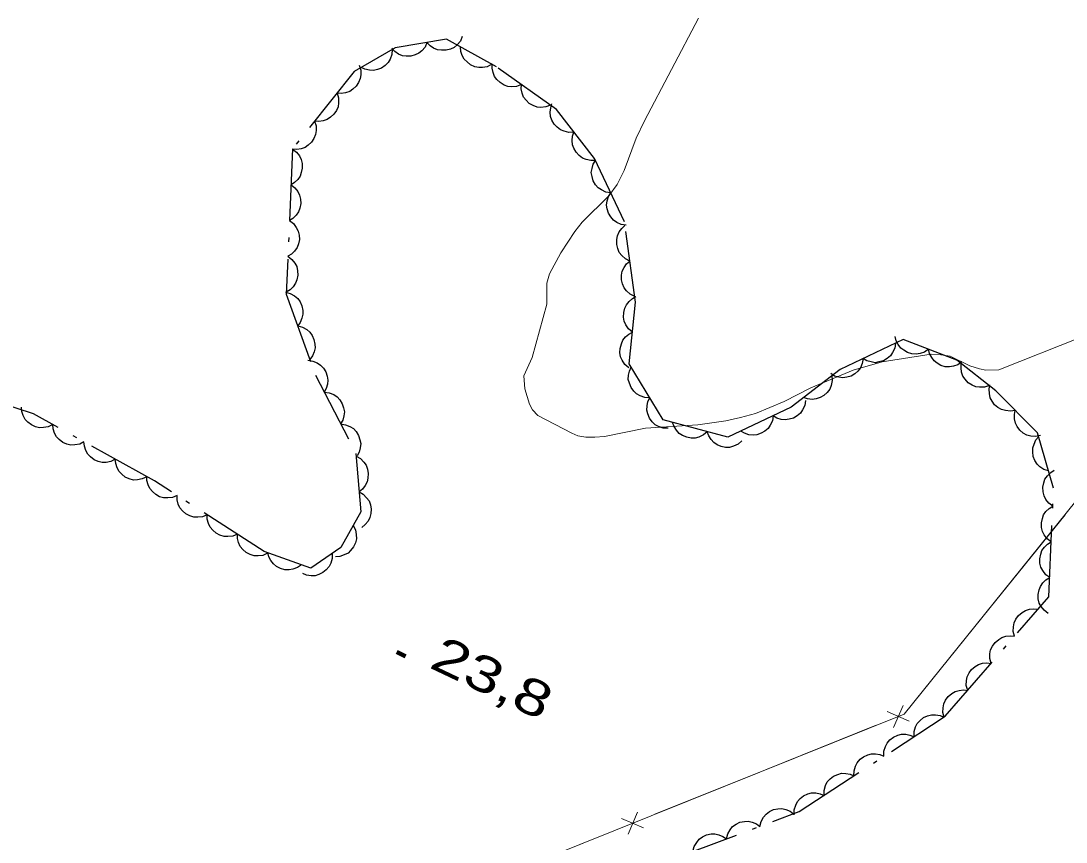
# Model space of a CAD drawing. Extents: x 356765 to 358572, y 5103174 to 5104650.
# Drawn here: x 357333.3 to 357377.11, y 5104110.62 to 5104145.05 of the extents above; entities that cross this region are included whole.
import ezdxf

# ---------------------------------------------------------------- set-up
doc = ezdxf.new("R2010")
doc.units = 0
doc.header["$LTSCALE"] = 0.6
doc.linetypes.add('DOT_DASHED', pattern=[7.7, 5, -1.2, 0.3, -1.2])
for name, color, linetype, lineweight in [('2', 7, 'Continuous', 13), ('3', 7, 'Continuous', 140), ('37', 7, 'Continuous', 13), ('44', 7, 'Continuous', 25)]:
    doc.layers.add(name, color=color, linetype=linetype, lineweight=lineweight)

msp = doc.modelspace()

# ---------------------------------------------------------------- linework, layer by layer
at = {"layer": '2'}
for points in [[(357371.87, 5104131.05), (357371.46, 5104131.07), (357369.41, 5104130.75), (357368.19, 5104130.41), (357366.42, 5104129.67), (357365.29, 5104129.09), (357364.1, 5104128.59), (357363.46, 5104128.42), (357362.85, 5104128.28), (357361.67, 5104128.12), (357359.48, 5104127.98), (357357.76, 5104127.63), (357357.36, 5104127.59), (357356.98, 5104127.59), (357356.65, 5104127.65), (357356.39, 5104127.76), (357354.97, 5104128.51), (357354.74, 5104128.74), (357354.62, 5104128.98), (357354.42, 5104129.63), (357354.38, 5104130.17), (357354.73, 5104130.93), (357355.35, 5104133.17), (357355.35, 5104134.05), (357355.46, 5104134.44), (357355.93, 5104135.32), (357356.52, 5104136.22), (357356.83, 5104136.61), (357357.95, 5104137.71), (357358.29, 5104138.19), (357358.59, 5104138.78), (357359.09, 5104140.13), (357359.44, 5104140.86), (357361.7, 5104145.16)], [(357377.74, 5104131.79), (357374.29, 5104130.42), (357373.75, 5104130.41), (357373.49, 5104130.46), (357373.08, 5104130.59), (357372.25, 5104130.99), (357371.87, 5104131.05)]]:
    msp.add_lwpolyline(points, dxfattribs=at)
at = {"layer": '3'}
msp.add_line((357349.06, 5104118.59), (357349.42, 5104118.42), dxfattribs=at)
at = {"layer": '37'}
for p, q in [((357373.93, 5104120.45), (357377.07, 5104124.34)), ((357370.79, 5104116.56), (357373.93, 5104120.45)), ((357370.54, 5104115.69), (357369.62, 5104116.09)), ((357369.88, 5104115.43), (357370.28, 5104116.35)), ((357364.51, 5104113.65), (357369.15, 5104115.52)), ((357359.87, 5104111.79), (357364.51, 5104113.65)), ((357359.4, 5104111.22), (357358.48, 5104111.61)), ((357358.75, 5104110.95), (357359.14, 5104111.87)), ((357353.38, 5104109.18), (357358.02, 5104111.04))]:
    msp.add_line(p, q, dxfattribs=at)
msp.add_lwpolyline([(357304.62, 5104129.58), (357302.33, 5104088.66), (357370.33, 5104115.99), (357381.3, 5104129.59)], dxfattribs=at)
at = {"layer": '44', "linetype": 'DOT_DASHED'}
for points in [[(357360.49, 5104109.86), (357365.92, 5104111.9), (357372.05, 5104115.9), (357376.39, 5104120.9), (357376.59, 5104125.46), (357375.92, 5104127.78), (357374.17, 5104129.54), (357372.54, 5104130.83), (357370.29, 5104131.69), (357367.64, 5104130.44), (357365.59, 5104128.85), (357362.94, 5104127.59), (357360.22, 5104128.32), (357358.8, 5104130.67), (357359.06, 5104133.25), (357358.6, 5104136.63), (357357.34, 5104139.28), (357355.75, 5104141.33), (357353.23, 5104143.12), (357351.14, 5104144.28), (357348.99, 5104143.92), (357347.27, 5104142.93), (357344.68, 5104139.68), (357344.42, 5104133.59), (357345.65, 5104130.19), (357347.34, 5104126.91), (357347.54, 5104124.46), (357346.71, 5104122.97), (357345.45, 5104122.11), (357343.5, 5104122.81), (357338.89, 5104125.76), (357333.83, 5104128.57)], [(357333.83, 5104128.57), (357323.89, 5104131.75)]]:
    msp.add_lwpolyline(points, dxfattribs=at)
at = {"layer": '44'}
for points in [[(357350.32, 5104144.14), (357350.24, 5104143.95), (357350.1, 5104143.8), (357349.98, 5104143.69), (357349.82, 5104143.62), (357349.64, 5104143.57), (357349.45, 5104143.57), (357349.29, 5104143.59), (357349.12, 5104143.66), (357348.97, 5104143.77), (357348.84, 5104143.9)], [(357351.8, 5104144.39), (357351.72, 5104144.2), (357351.58, 5104144.05), (357351.46, 5104143.94), (357351.3, 5104143.87), (357351.12, 5104143.82), (357350.93, 5104143.82), (357350.76, 5104143.84), (357350.6, 5104143.91), (357350.45, 5104144.01), (357350.32, 5104144.14)], [(357348.86, 5104143.85), (357348.85, 5104143.64), (357348.77, 5104143.45), (357348.69, 5104143.3), (357348.57, 5104143.18), (357348.42, 5104143.07), (357348.24, 5104143.01), (357348.08, 5104142.97), (357347.91, 5104142.98), (357347.72, 5104143.02), (357347.56, 5104143.1)], [(357353.04, 5104143.23), (357352.85, 5104143.13), (357352.65, 5104143.1), (357352.49, 5104143.09), (357352.32, 5104143.13), (357352.15, 5104143.21), (357352, 5104143.33), (357351.88, 5104143.44), (357351.8, 5104143.6), (357351.74, 5104143.77), (357351.73, 5104143.95)], [(357347.48, 5104143.19), (357347.54, 5104142.99), (357347.54, 5104142.79), (357347.52, 5104142.63), (357347.45, 5104142.47), (357347.35, 5104142.31), (357347.21, 5104142.18), (357347.08, 5104142.09), (357346.91, 5104142.03), (357346.72, 5104142.01), (357346.55, 5104142.02)], [(357354.28, 5104142.38), (357354.08, 5104142.3), (357353.88, 5104142.29), (357353.71, 5104142.3), (357353.55, 5104142.36), (357353.39, 5104142.46), (357353.25, 5104142.59), (357353.15, 5104142.72), (357353.09, 5104142.88), (357353.05, 5104143.07), (357353.05, 5104143.25)], [(357355.5, 5104141.51), (357355.3, 5104141.44), (357355.1, 5104141.42), (357354.94, 5104141.43), (357354.77, 5104141.5), (357354.61, 5104141.59), (357354.48, 5104141.72), (357354.37, 5104141.85), (357354.31, 5104142.02), (357354.27, 5104142.2), (357354.28, 5104142.38)], [(357346.55, 5104142.02), (357346.61, 5104141.82), (357346.61, 5104141.62), (357346.59, 5104141.45), (357346.52, 5104141.29), (357346.42, 5104141.14), (357346.27, 5104141.01), (357346.14, 5104140.92), (357345.97, 5104140.86), (357345.79, 5104140.83), (357345.61, 5104140.85)], [(357356.48, 5104140.39), (357356.27, 5104140.37), (357356.07, 5104140.42), (357355.92, 5104140.48), (357355.78, 5104140.59), (357355.65, 5104140.72), (357355.56, 5104140.89), (357355.5, 5104141.04), (357355.49, 5104141.22), (357355.51, 5104141.4), (357355.56, 5104141.57)], [(357345.61, 5104140.85), (357345.67, 5104140.65), (357345.67, 5104140.45), (357345.65, 5104140.28), (357345.58, 5104140.12), (357345.48, 5104139.97), (357345.34, 5104139.84), (357345.21, 5104139.74), (357345.04, 5104139.69), (357344.86, 5104139.66), (357344.68, 5104139.67)], [(357357.4, 5104139.2), (357357.19, 5104139.19), (357356.99, 5104139.24), (357356.84, 5104139.29), (357356.7, 5104139.4), (357356.57, 5104139.54), (357356.48, 5104139.71), (357356.42, 5104139.86), (357356.41, 5104140.03), (357356.42, 5104140.22), (357356.48, 5104140.39)], [(357344.68, 5104139.67), (357344.85, 5104139.55), (357344.97, 5104139.39), (357345.05, 5104139.24), (357345.09, 5104139.07), (357345.09, 5104138.88), (357345.05, 5104138.7), (357345, 5104138.54), (357344.9, 5104138.4), (357344.77, 5104138.27), (357344.62, 5104138.17)], [(357358.03, 5104137.84), (357357.82, 5104137.87), (357357.64, 5104137.96), (357357.5, 5104138.05), (357357.38, 5104138.18), (357357.29, 5104138.34), (357357.24, 5104138.53), (357357.21, 5104138.69), (357357.24, 5104138.86), (357357.29, 5104139.04), (357357.38, 5104139.19)], [(357344.62, 5104138.17), (357344.78, 5104138.05), (357344.9, 5104137.89), (357344.98, 5104137.74), (357345.02, 5104137.57), (357345.03, 5104137.39), (357344.99, 5104137.2), (357344.94, 5104137.04), (357344.84, 5104136.9), (357344.7, 5104136.77), (357344.55, 5104136.68)], [(357358.67, 5104136.48), (357358.46, 5104136.51), (357358.28, 5104136.6), (357358.14, 5104136.69), (357358.03, 5104136.83), (357357.93, 5104136.99), (357357.88, 5104137.17), (357357.85, 5104137.33), (357357.88, 5104137.51), (357357.93, 5104137.68), (357358.03, 5104137.84)], [(357344.55, 5104136.68), (357344.72, 5104136.55), (357344.84, 5104136.39), (357344.92, 5104136.24), (357344.96, 5104136.07), (357344.97, 5104135.89), (357344.93, 5104135.7), (357344.88, 5104135.55), (357344.77, 5104135.4), (357344.64, 5104135.27), (357344.49, 5104135.18)], [(357358.82, 5104134.98), (357358.64, 5104135.07), (357358.49, 5104135.21), (357358.38, 5104135.34), (357358.32, 5104135.5), (357358.28, 5104135.68), (357358.28, 5104135.88), (357358.31, 5104136.04), (357358.38, 5104136.2), (357358.49, 5104136.35), (357358.62, 5104136.47)], [(357344.49, 5104135.18), (357344.66, 5104135.05), (357344.78, 5104134.89), (357344.86, 5104134.75), (357344.89, 5104134.57), (357344.9, 5104134.39), (357344.86, 5104134.2), (357344.81, 5104134.05), (357344.71, 5104133.9), (357344.58, 5104133.77), (357344.42, 5104133.68)], [(357359.03, 5104133.5), (357358.84, 5104133.59), (357358.69, 5104133.73), (357358.59, 5104133.86), (357358.52, 5104134.02), (357358.48, 5104134.2), (357358.48, 5104134.39), (357358.51, 5104134.55), (357358.58, 5104134.71), (357358.69, 5104134.86), (357358.82, 5104134.98)], [(357344.39, 5104133.67), (357344.59, 5104133.62), (357344.77, 5104133.52), (357344.9, 5104133.41), (357345, 5104133.27), (357345.07, 5104133.1), (357345.11, 5104132.91), (357345.12, 5104132.75), (357345.08, 5104132.58), (357345.01, 5104132.41), (357344.9, 5104132.26)], [(357358.93, 5104132), (357358.77, 5104132.14), (357358.66, 5104132.31), (357358.59, 5104132.46), (357358.56, 5104132.63), (357358.57, 5104132.82), (357358.62, 5104133), (357358.68, 5104133.15), (357358.79, 5104133.29), (357358.93, 5104133.41), (357359.08, 5104133.5)], [(357344.9, 5104132.26), (357345.1, 5104132.21), (357345.28, 5104132.11), (357345.41, 5104132), (357345.51, 5104131.86), (357345.58, 5104131.69), (357345.62, 5104131.5), (357345.63, 5104131.34), (357345.59, 5104131.17), (357345.52, 5104131), (357345.41, 5104130.85)], [(357358.78, 5104130.51), (357358.62, 5104130.65), (357358.51, 5104130.82), (357358.44, 5104130.96), (357358.41, 5104131.14), (357358.42, 5104131.32), (357358.47, 5104131.51), (357358.53, 5104131.66), (357358.64, 5104131.8), (357358.78, 5104131.92), (357358.93, 5104132)], [(357371.35, 5104131.28), (357371.18, 5104131.16), (357370.99, 5104131.1), (357370.83, 5104131.07), (357370.65, 5104131.09), (357370.47, 5104131.14), (357370.31, 5104131.24), (357370.18, 5104131.33), (357370.08, 5104131.48), (357369.99, 5104131.64), (357369.95, 5104131.82)], [(357369.96, 5104131.54), (357369.93, 5104131.33), (357369.84, 5104131.15), (357369.75, 5104131.01), (357369.62, 5104130.89), (357369.46, 5104130.8), (357369.27, 5104130.75), (357369.11, 5104130.72), (357368.94, 5104130.75), (357368.76, 5104130.8), (357368.61, 5104130.9)], [(357372.75, 5104130.75), (357372.58, 5104130.63), (357372.39, 5104130.57), (357372.23, 5104130.54), (357372.05, 5104130.55), (357371.87, 5104130.6), (357371.71, 5104130.7), (357371.58, 5104130.8), (357371.48, 5104130.94), (357371.39, 5104131.11), (357371.35, 5104131.28)], [(357345.33, 5104130.82), (357345.53, 5104130.79), (357345.72, 5104130.71), (357345.86, 5104130.62), (357345.98, 5104130.49), (357346.08, 5104130.34), (357346.14, 5104130.15), (357346.17, 5104129.99), (357346.15, 5104129.82), (357346.1, 5104129.64), (357346.01, 5104129.48)], [(357368.61, 5104130.9), (357368.57, 5104130.69), (357368.49, 5104130.51), (357368.39, 5104130.37), (357368.26, 5104130.25), (357368.1, 5104130.16), (357367.92, 5104130.11), (357367.76, 5104130.08), (357367.58, 5104130.11), (357367.4, 5104130.16), (357367.25, 5104130.26)], [(357359.66, 5104129.25), (357359.45, 5104129.26), (357359.26, 5104129.33), (357359.11, 5104129.41), (357358.99, 5104129.53), (357358.88, 5104129.68), (357358.81, 5104129.86), (357358.76, 5104130.01), (357358.77, 5104130.19), (357358.81, 5104130.37), (357358.88, 5104130.53)], [(357373.9, 5104129.76), (357373.7, 5104129.69), (357373.49, 5104129.69), (357373.33, 5104129.71), (357373.17, 5104129.78), (357373.01, 5104129.88), (357372.89, 5104130.03), (357372.79, 5104130.16), (357372.73, 5104130.32), (357372.71, 5104130.51), (357372.72, 5104130.69)], [(357367.3, 5104130.18), (357367.31, 5104129.97), (357367.27, 5104129.77), (357367.21, 5104129.61), (357367.1, 5104129.47), (357366.96, 5104129.35), (357366.8, 5104129.26), (357366.64, 5104129.2), (357366.47, 5104129.18), (357366.28, 5104129.2), (357366.11, 5104129.26)], [(357374.98, 5104128.72), (357374.78, 5104128.69), (357374.57, 5104128.71), (357374.41, 5104128.75), (357374.26, 5104128.84), (357374.12, 5104128.95), (357374.01, 5104129.11), (357373.93, 5104129.25), (357373.9, 5104129.43), (357373.89, 5104129.61), (357373.92, 5104129.79)], [(357346.01, 5104129.48), (357346.22, 5104129.46), (357346.41, 5104129.38), (357346.55, 5104129.29), (357346.67, 5104129.16), (357346.77, 5104129), (357346.82, 5104128.82), (357346.86, 5104128.66), (357346.84, 5104128.49), (357346.79, 5104128.31), (357346.7, 5104128.15)], [(357360.43, 5104127.97), (357360.22, 5104127.98), (357360.03, 5104128.05), (357359.89, 5104128.12), (357359.76, 5104128.24), (357359.65, 5104128.39), (357359.58, 5104128.57), (357359.54, 5104128.73), (357359.55, 5104128.91), (357359.58, 5104129.09), (357359.66, 5104129.25)], [(357366.19, 5104129.13), (357366.16, 5104128.93), (357366.07, 5104128.74), (357365.98, 5104128.61), (357365.84, 5104128.49), (357365.69, 5104128.4), (357365.5, 5104128.35), (357365.34, 5104128.32), (357365.17, 5104128.34), (357364.99, 5104128.4), (357364.83, 5104128.49)], [(357334.63, 5104128.13), (357334.44, 5104128.03), (357334.24, 5104128), (357334.08, 5104127.99), (357333.91, 5104128.03), (357333.74, 5104128.11), (357333.59, 5104128.23), (357333.47, 5104128.34), (357333.39, 5104128.5), (357333.34, 5104128.67), (357333.32, 5104128.85)], [(357376.04, 5104127.66), (357375.83, 5104127.62), (357375.63, 5104127.64), (357375.47, 5104127.68), (357375.32, 5104127.77), (357375.18, 5104127.89), (357375.07, 5104128.05), (357374.99, 5104128.19), (357374.95, 5104128.36), (357374.95, 5104128.55), (357374.98, 5104128.72)], [(357362.07, 5104127.82), (357361.91, 5104127.69), (357361.72, 5104127.6), (357361.57, 5104127.56), (357361.39, 5104127.56), (357361.21, 5104127.59), (357361.03, 5104127.67), (357360.89, 5104127.75), (357360.78, 5104127.89), (357360.68, 5104128.04), (357360.62, 5104128.21)], [(357364.83, 5104128.49), (357364.8, 5104128.28), (357364.71, 5104128.1), (357364.62, 5104127.96), (357364.49, 5104127.85), (357364.33, 5104127.76), (357364.15, 5104127.7), (357363.99, 5104127.68), (357363.81, 5104127.7), (357363.63, 5104127.76), (357363.48, 5104127.85)], [(357335.94, 5104127.4), (357335.76, 5104127.3), (357335.56, 5104127.27), (357335.39, 5104127.26), (357335.22, 5104127.3), (357335.05, 5104127.38), (357334.9, 5104127.5), (357334.79, 5104127.61), (357334.7, 5104127.77), (357334.65, 5104127.95), (357334.63, 5104128.13)], [(357346.7, 5104128.15), (357346.91, 5104128.12), (357347.09, 5104128.04), (357347.24, 5104127.96), (357347.35, 5104127.83), (357347.45, 5104127.67), (357347.51, 5104127.49), (357347.54, 5104127.33), (357347.52, 5104127.15), (357347.47, 5104126.97), (357347.39, 5104126.82)], [(357363.52, 5104127.44), (357363.36, 5104127.3), (357363.17, 5104127.22), (357363.01, 5104127.17), (357362.84, 5104127.17), (357362.66, 5104127.2), (357362.48, 5104127.28), (357362.34, 5104127.37), (357362.23, 5104127.5), (357362.13, 5104127.65), (357362.07, 5104127.82)], [(357337.25, 5104126.67), (357337.07, 5104126.57), (357336.87, 5104126.54), (357336.7, 5104126.53), (357336.53, 5104126.58), (357336.36, 5104126.65), (357336.21, 5104126.77), (357336.1, 5104126.89), (357336.02, 5104127.04), (357335.96, 5104127.22), (357335.94, 5104127.4)], [(357376.38, 5104126.18), (357376.18, 5104126.24), (357376.02, 5104126.36), (357375.9, 5104126.47), (357375.81, 5104126.62), (357375.74, 5104126.79), (357375.72, 5104126.98), (357375.72, 5104127.15), (357375.77, 5104127.31), (357375.85, 5104127.48), (357375.97, 5104127.62)], [(357338.57, 5104125.94), (357338.38, 5104125.85), (357338.18, 5104125.81), (357338.01, 5104125.8), (357337.84, 5104125.85), (357337.67, 5104125.92), (357337.52, 5104126.04), (357337.41, 5104126.16), (357337.33, 5104126.31), (357337.27, 5104126.49), (357337.25, 5104126.67)], [(357347.35, 5104126.8), (357347.53, 5104126.7), (357347.67, 5104126.55), (357347.77, 5104126.42), (357347.83, 5104126.26), (357347.86, 5104126.07), (357347.84, 5104125.88), (357347.81, 5104125.72), (357347.73, 5104125.57), (357347.61, 5104125.42), (357347.47, 5104125.31)], [(357376.56, 5104124.71), (357376.39, 5104124.83), (357376.27, 5104124.99), (357376.19, 5104125.14), (357376.15, 5104125.31), (357376.14, 5104125.5), (357376.18, 5104125.68), (357376.23, 5104125.84), (357376.34, 5104125.98), (357376.47, 5104126.11), (357376.62, 5104126.21)], [(357339.84, 5104125.15), (357339.65, 5104125.07), (357339.45, 5104125.05), (357339.28, 5104125.05), (357339.11, 5104125.1), (357338.95, 5104125.19), (357338.81, 5104125.32), (357338.7, 5104125.44), (357338.63, 5104125.6), (357338.58, 5104125.78), (357338.58, 5104125.96)], [(357341.1, 5104124.34), (357340.91, 5104124.26), (357340.71, 5104124.24), (357340.54, 5104124.24), (357340.38, 5104124.3), (357340.21, 5104124.38), (357340.07, 5104124.51), (357339.96, 5104124.63), (357339.89, 5104124.79), (357339.85, 5104124.97), (357339.84, 5104125.15)], [(357347.47, 5104125.31), (357347.65, 5104125.21), (357347.79, 5104125.06), (357347.89, 5104124.93), (357347.95, 5104124.76), (357347.98, 5104124.58), (357347.96, 5104124.39), (357347.93, 5104124.23), (357347.85, 5104124.07), (357347.73, 5104123.93), (357347.59, 5104123.81)], [(357376.49, 5104123.21), (357376.32, 5104123.33), (357376.2, 5104123.5), (357376.12, 5104123.64), (357376.09, 5104123.81), (357376.08, 5104124), (357376.12, 5104124.18), (357376.17, 5104124.34), (357376.27, 5104124.48), (357376.4, 5104124.61), (357376.56, 5104124.71)], [(357342.37, 5104123.53), (357342.18, 5104123.45), (357341.97, 5104123.43), (357341.81, 5104123.43), (357341.64, 5104123.49), (357341.48, 5104123.57), (357341.34, 5104123.7), (357341.23, 5104123.82), (357341.16, 5104123.98), (357341.11, 5104124.16), (357341.1, 5104124.34)], [(357347.22, 5104123.89), (357347.32, 5104123.71), (357347.35, 5104123.51), (357347.36, 5104123.34), (357347.32, 5104123.17), (357347.24, 5104123), (357347.12, 5104122.85), (357347.01, 5104122.74), (357346.85, 5104122.66), (357346.67, 5104122.6), (357346.49, 5104122.58)], [(357343.63, 5104122.73), (357343.44, 5104122.64), (357343.24, 5104122.62), (357343.07, 5104122.62), (357342.9, 5104122.68), (357342.74, 5104122.76), (357342.6, 5104122.89), (357342.49, 5104123.01), (357342.42, 5104123.18), (357342.37, 5104123.35), (357342.37, 5104123.53)], [(357376.43, 5104121.71), (357376.26, 5104121.83), (357376.14, 5104122), (357376.06, 5104122.14), (357376.02, 5104122.31), (357376.01, 5104122.5), (357376.05, 5104122.69), (357376.1, 5104122.84), (357376.21, 5104122.98), (357376.34, 5104123.11), (357376.49, 5104123.21)], [(357345.06, 5104122.25), (357344.89, 5104122.13), (357344.7, 5104122.06), (357344.54, 5104122.03), (357344.36, 5104122.04), (357344.18, 5104122.09), (357344.01, 5104122.18), (357343.88, 5104122.28), (357343.78, 5104122.42), (357343.69, 5104122.58), (357343.65, 5104122.76)], [(357346.34, 5104122.72), (357346.35, 5104122.51), (357346.29, 5104122.32), (357346.22, 5104122.17), (357346.1, 5104122.03), (357345.96, 5104121.92), (357345.79, 5104121.84), (357345.63, 5104121.78), (357345.46, 5104121.78), (357345.27, 5104121.81), (357345.11, 5104121.88)], [(357376.36, 5104120.21), (357376.19, 5104120.34), (357376.07, 5104120.5), (357375.99, 5104120.64), (357375.95, 5104120.82), (357375.95, 5104121), (357375.99, 5104121.19), (357376.04, 5104121.34), (357376.14, 5104121.49), (357376.27, 5104121.62), (357376.43, 5104121.71)], [(357374.95, 5104119.25), (357374.9, 5104119.45), (357374.91, 5104119.65), (357374.94, 5104119.81), (357375.01, 5104119.97), (357375.12, 5104120.12), (357375.27, 5104120.24), (357375.41, 5104120.33), (357375.58, 5104120.38), (357375.76, 5104120.4), (357375.94, 5104120.38)], [(357373.97, 5104118.11), (357373.92, 5104118.32), (357373.92, 5104118.52), (357373.95, 5104118.68), (357374.03, 5104118.84), (357374.14, 5104118.99), (357374.29, 5104119.11), (357374.42, 5104119.2), (357374.59, 5104119.25), (357374.78, 5104119.27), (357374.95, 5104119.25)], [(357372.99, 5104116.98), (357372.93, 5104117.18), (357372.94, 5104117.39), (357372.97, 5104117.55), (357373.05, 5104117.71), (357373.15, 5104117.86), (357373.3, 5104117.98), (357373.44, 5104118.07), (357373.61, 5104118.12), (357373.79, 5104118.14), (357373.97, 5104118.11)], [(357372.01, 5104115.85), (357371.95, 5104116.05), (357371.96, 5104116.25), (357371.99, 5104116.42), (357372.06, 5104116.57), (357372.17, 5104116.72), (357372.32, 5104116.85), (357372.46, 5104116.93), (357372.63, 5104116.98), (357372.81, 5104117), (357372.99, 5104116.98)], [(357370.74, 5104115.04), (357370.74, 5104115.25), (357370.8, 5104115.45), (357370.87, 5104115.59), (357370.99, 5104115.72), (357371.14, 5104115.84), (357371.31, 5104115.92), (357371.47, 5104115.96), (357371.64, 5104115.96), (357371.83, 5104115.93), (357371.99, 5104115.86)], [(357369.48, 5104114.22), (357369.48, 5104114.43), (357369.55, 5104114.63), (357369.62, 5104114.77), (357369.73, 5104114.91), (357369.88, 5104115.02), (357370.06, 5104115.1), (357370.21, 5104115.14), (357370.39, 5104115.14), (357370.57, 5104115.11), (357370.74, 5104115.04)], [(357368.22, 5104113.4), (357368.23, 5104113.61), (357368.29, 5104113.81), (357368.36, 5104113.95), (357368.48, 5104114.09), (357368.62, 5104114.2), (357368.8, 5104114.28), (357368.96, 5104114.32), (357369.13, 5104114.32), (357369.31, 5104114.29), (357369.48, 5104114.22)], [(357366.97, 5104112.58), (357366.97, 5104112.79), (357367.03, 5104112.99), (357367.1, 5104113.14), (357367.22, 5104113.27), (357367.37, 5104113.38), (357367.54, 5104113.46), (357367.7, 5104113.51), (357367.88, 5104113.5), (357368.06, 5104113.47), (357368.22, 5104113.4)], [(357365.71, 5104111.76), (357365.71, 5104111.97), (357365.78, 5104112.17), (357365.85, 5104112.32), (357365.97, 5104112.45), (357366.11, 5104112.56), (357366.29, 5104112.64), (357366.44, 5104112.69), (357366.62, 5104112.68), (357366.8, 5104112.65), (357366.97, 5104112.58)], [(357364.28, 5104111.28), (357364.33, 5104111.49), (357364.43, 5104111.66), (357364.54, 5104111.79), (357364.68, 5104111.9), (357364.85, 5104111.98), (357365.03, 5104112.01), (357365.2, 5104112.03), (357365.37, 5104111.99), (357365.54, 5104111.92), (357365.69, 5104111.81)], [(357362.88, 5104110.76), (357362.93, 5104110.96), (357363.03, 5104111.14), (357363.13, 5104111.27), (357363.28, 5104111.37), (357363.44, 5104111.45), (357363.63, 5104111.48), (357363.79, 5104111.5), (357363.96, 5104111.46), (357364.14, 5104111.39), (357364.28, 5104111.28)], [(357361.47, 5104110.23), (357361.52, 5104110.43), (357361.63, 5104110.61), (357361.73, 5104110.74), (357361.87, 5104110.84), (357362.04, 5104110.92), (357362.23, 5104110.96), (357362.39, 5104110.97), (357362.56, 5104110.93), (357362.73, 5104110.86), (357362.88, 5104110.76)]]:
    msp.add_lwpolyline(points, dxfattribs=at)

# ---------------------------------------------------------------- texts
at = {"layer": '3', "width": 1.35}
msp.add_text('23,8   ', height=1.5, rotation=334.619, dxfattribs=at).set_placement((357350.36, 5104117.96))

doc.saveas('drawing.dxf')
